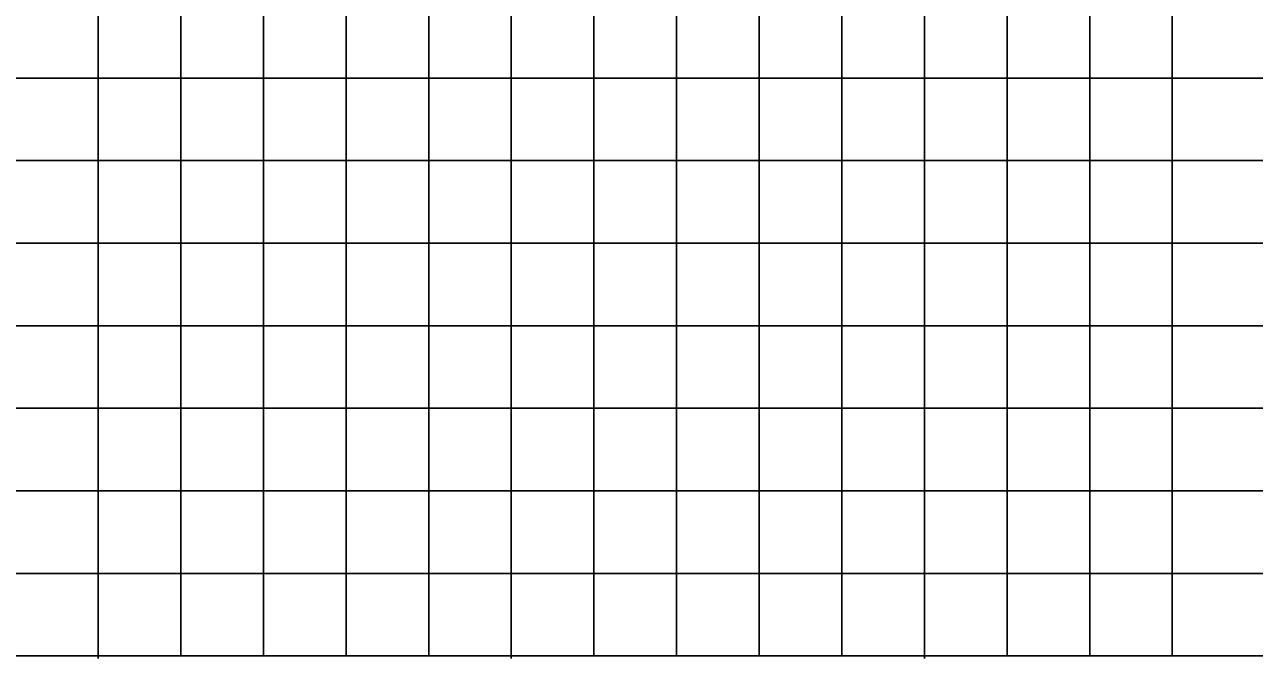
# Model space of a CAD drawing. Extents: x 2193008 to 2198143, y 1236112 to 1237864.
# Drawn here: x 2195952.93 to 2195982.69, y 1237163.05 to 1237178.4 of the extents above; entities that cross this region are included whole.
import ezdxf

# ---------------------------------------------------------------- set-up
doc = ezdxf.new("R2010")
doc.units = 0
doc.layers.add('60', color=7, linetype='Continuous')
doc.layers.add('M-ROADS', color=7, linetype='Continuous')

msp = doc.modelspace()

# ---------------------------------------------------------------- linework, layer by layer
at = {"layer": '60'}
for p, q in [((2195924.707, 1237163.106), (2196054.707, 1237163.106)), ((2195954.707, 1237163.046), (2195954.707, 1237163.106)), ((2195964.707, 1237163.046), (2195964.707, 1237163.106)), ((2195974.707, 1237163.046), (2195974.707, 1237163.106))]:
    msp.add_line(p, q, dxfattribs=at)
at = {"layer": 'M-ROADS'}
for p, q in [((2195954.707, 1237163.106), (2195954.707, 1237223.106)), ((2195956.707, 1237163.106), (2195956.707, 1237223.106)), ((2195958.707, 1237163.106), (2195958.707, 1237223.106)), ((2195960.707, 1237163.106), (2195960.707, 1237223.106)), ((2195962.707, 1237163.106), (2195962.707, 1237223.106)), ((2195964.707, 1237163.106), (2195964.707, 1237223.106)), ((2195966.707, 1237163.106), (2195966.707, 1237223.106)), ((2195968.707, 1237163.106), (2195968.707, 1237223.106)), ((2195970.707, 1237163.106), (2195970.707, 1237223.106)), ((2195972.707, 1237163.106), (2195972.707, 1237223.106)), ((2195974.707, 1237163.106), (2195974.707, 1237223.106)), ((2195976.707, 1237163.106), (2195976.707, 1237223.106)), ((2195978.707, 1237163.106), (2195978.707, 1237223.106)), ((2195980.707, 1237163.106), (2195980.707, 1237223.106)), ((2195924.707, 1237177.106), (2196054.707, 1237177.106)), ((2195924.707, 1237175.106), (2196054.707, 1237175.106)), ((2195924.707, 1237173.106), (2196054.707, 1237173.106)), ((2195924.707, 1237171.106), (2196054.707, 1237171.106)), ((2195924.707, 1237169.106), (2196054.707, 1237169.106)), ((2195924.707, 1237167.106), (2196054.707, 1237167.106)), ((2195924.707, 1237165.106), (2196054.707, 1237165.106)), ((2195924.707, 1237163.106), (2196054.707, 1237163.106))]:
    msp.add_line(p, q, dxfattribs=at)

doc.saveas('drawing.dxf')
